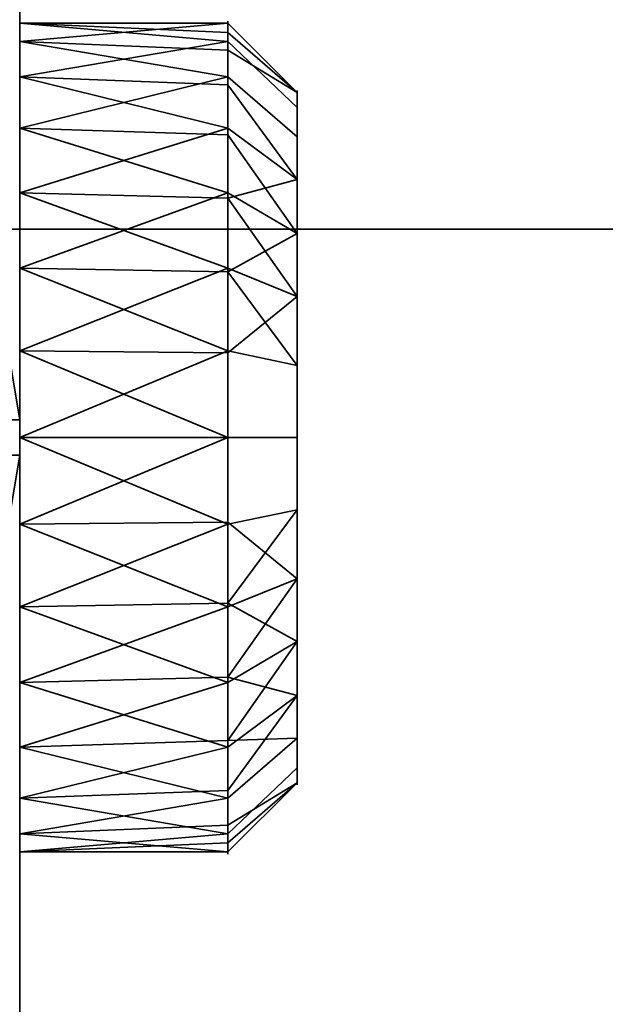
# Model space of a CAD drawing. Header units: millimetres. Extents: x -503 to 6703, y -110 to 193.
# Tile 582 of 656: x 1887.5 to 1891.72, y -19.58 to -12.49. Entities that reach past the tile are written whole.
import ezdxf

# ---------------------------------------------------------------- set-up
doc = ezdxf.new("R2010")
doc.units = ezdxf.units.MM
doc.layers.add('151', color=7, linetype='Continuous', true_color=0xffffff)

# ---------------------------------------------------------------- blocks, each defined once
blk = doc.blocks.new('UG_SURFACE_002')
at = {"layer": '151', "color": 252, "linetype": 'Continuous', "lineweight": 35}
for points in [[(2052.5, -14, 2212.25), (2052.5, 174.4, 2212.25), (947.5, 174.4, 2212.25), (947.5, -14, 2212.25)], [(1097.5, -14, 2062.2499), (1097.5, 174.4, 2062.2499), (1902.5, 174.4, 2062.2499), (1902.5, -14, 2062.2499)], [(2052.5, -14, 2212.25), (947.5, -14, 2212.25), (1097.5, -14, 2062.2499), (1902.5, -14, 2062.2499)]]:
    blk.add_3dface(points, dxfattribs=at)
blk = doc.blocks.new('UG_SURFACE_168')
at = {"layer": '151', "color": 252, "linetype": 'Continuous', "lineweight": 35}
for points in [[(1082, -14, 2075.2499), (1918, -14, 2075.2499), (1916.5, -14, 2073.75), (1083.5, -14, 2073.75)], [(1082, -14, 2075.2499), (1082, -25.92, 2075.2499), (1918, -25.92, 2075.2499), (1918, -14, 2075.2499)], [(1083.5, -14, 2073.75), (1916.5, -14, 2073.75), (1916.5, -25.92, 2073.75), (1083.5, -25.92, 2073.75)]]:
    blk.add_3dface(points, dxfattribs=at)
blk = doc.blocks.new('UG_SURFACE_192')
at = {"layer": '151', "color": 252, "linetype": 'Continuous', "lineweight": 35}
for points in [[(1885.5, -22, 331.25), (1887.5, -22, 331.25), (1887.5, -9, 331.25), (1885.5, -9, 331.25)], [(1885.5, -9, 322.25), (1887.5, -9, 322.25), (1887.5, -22, 322.25), (1885.5, -22, 322.25)], [(1887.5, -9, 331.25), (1887.5, -13.7366, 329.1771), (1887.5, -12.9019, 328.25)], [(1887.5, -9, 331.25), (1887.5, -22, 331.25), (1887.5, -16.1237, 329.6844), (1887.5, -14.8763, 329.6844)], [(1887.5, -9, 322.25), (1887.5, -12.6468, 325.8229), (1887.5, -13.2706, 324.7426)], [(1887.5, -12.9019, 328.25), (1887.5, -12.5164, 327.0636), (1887.5, -9, 331.25)], [(1887.5, -12.5164, 327.0636), (1887.5, -12.6468, 325.8229), (1887.5, -9, 322.25), (1887.5, -9, 331.25)], [(1887.5, -14.8763, 329.6844), (1887.5, -13.7366, 329.1771), (1887.5, -9, 331.25)], [(1887.5, -13.2706, 324.7426), (1887.5, -14.2798, 324.0094), (1887.5, -9, 322.25)], [(1887.5, -22, 322.25), (1887.5, -9, 322.25), (1887.5, -15.5, 323.75), (1887.5, -16.7202, 324.0094)], [(1887.5, -14.2798, 324.0094), (1887.5, -15.5, 323.75), (1887.5, -9, 322.25)], [(1887.5, -12.6468, 325.8229), (1887.5, -12.5164, 327.0636), (1889.0001, -12.5164, 326.4364)], [(1887.5, -12.5164, 327.0636), (1889.0001, -12.5816, 327.0567), (1889.0001, -12.5164, 326.4364)], [(1887.5, -12.5164, 327.0636), (1887.5, -12.9019, 328.25), (1889.0001, -12.6468, 327.677)], [(1889.0001, -12.6468, 327.677), (1889.0001, -12.5816, 327.0567), (1887.5, -12.5164, 327.0636)], [(1889.0001, -12.5164, 326.4364), (1889.0001, -12.7092, 325.8432), (1887.5, -12.6468, 325.8229)], [(1889.5, -13.0137, 326.4887), (1889.0001, -12.5164, 326.4364), (1889.0001, -12.5816, 327.0567)], [(1889.0001, -12.7092, 325.8432), (1889.0001, -12.5164, 326.4364), (1889.5, -13.0137, 326.4887)], [(1889.0001, -12.5816, 327.0567), (1889.0001, -12.6468, 327.677), (1889.5, -13.1224, 327.5225), (1889.5, -13.0137, 326.4887)], [(1887.5, -13.2706, 324.7426), (1887.5, -12.6468, 325.8229), (1889.0001, -12.9019, 325.25)], [(1887.5, -12.6468, 325.8229), (1889.0001, -12.7092, 325.8432), (1889.0001, -12.9019, 325.25)], [(1887.5, -12.9019, 328.25), (1889.0001, -12.9587, 328.2172), (1889.0001, -12.6468, 327.677)], [(1889.5, -13.6421, 328.4228), (1889.5, -13.1224, 327.5225), (1889.0001, -12.6468, 327.677), (1889.0001, -12.9587, 328.2172)], [(1889.5, -13.0137, 326.4887), (1889.5, -13.3349, 325.5), (1889.0001, -12.9019, 325.25), (1889.0001, -12.7092, 325.8432)], [(1889.0001, -13.2706, 328.7574), (1887.5, -12.9019, 328.25), (1887.5, -13.7366, 329.1771)], [(1889.0001, -13.2706, 328.7574), (1889.0001, -12.9587, 328.2172), (1887.5, -12.9019, 328.25)], [(1889.0001, -12.9019, 325.25), (1889.0001, -13.3193, 324.7865), (1887.5, -13.2706, 324.7426)], [(1889.0001, -13.3193, 324.7865), (1889.0001, -12.9019, 325.25), (1889.5, -13.3349, 325.5), (1889.5, -14.0305, 324.7274)], [(1889.0001, -12.9587, 328.2172), (1889.0001, -13.2706, 328.7574), (1889.5, -13.6421, 328.4228)], [(1889.5, -13.3349, 325.5), (1889.5, -13.0137, 326.4887), (1889.5, -13.1224, 327.5225), (1889.5, -15.5, 326.75)], [(1889.5, -13.1224, 327.5225), (1889.5, -13.6421, 328.4228), (1889.5, -14.4832, 329.0339), (1889.5, -15.5, 326.75)], [(1887.5, -13.2706, 324.7426), (1889.0001, -13.3193, 324.7865), (1889.0001, -13.7366, 324.3229)], [(1889.0001, -13.7366, 324.3229), (1887.5, -14.2798, 324.0094), (1887.5, -13.2706, 324.7426)], [(1887.5, -13.7366, 329.1771), (1889.0001, -13.7752, 329.124), (1889.0001, -13.2706, 328.7574)], [(1889.5, -14.4832, 329.0339), (1889.5, -13.6421, 328.4228), (1889.0001, -13.2706, 328.7574), (1889.0001, -13.7752, 329.124)], [(1889.5, -14.0305, 324.7274), (1889.0001, -13.7366, 324.3229), (1889.0001, -13.3193, 324.7865)], [(1889.5, -15.5, 326.75), (1889.5, -14.9802, 324.3046), (1889.5, -14.0305, 324.7274), (1889.5, -13.3349, 325.5)], [(1889.0001, -14.2798, 329.4906), (1887.5, -13.7366, 329.1771), (1887.5, -14.8763, 329.6844)], [(1889.0001, -14.2798, 329.4906), (1889.0001, -13.7752, 329.124), (1887.5, -13.7366, 329.1771)], [(1889.0001, -13.7366, 324.3229), (1889.0001, -14.3065, 324.0693), (1887.5, -14.2798, 324.0094)], [(1889.0001, -14.3065, 324.0693), (1889.0001, -13.7366, 324.3229), (1889.5, -14.0305, 324.7274)], [(1889.0001, -13.7752, 329.124), (1889.0001, -14.2798, 329.4906), (1889.5, -14.4832, 329.0339)], [(1889.5, -14.0305, 324.7274), (1889.5, -14.9802, 324.3046), (1889.0001, -14.8763, 323.8156), (1889.0001, -14.3065, 324.0693)], [(1887.2102, -14.0959, 317.1327), (1887.4239, -15.373, 317.1327), (1887.5, -15.373, 316.75), (1887.2834, -14.0788, 316.75)], [(1887.2834, -14.0788, 314.75), (1887.5, -15.373, 314.75), (1887.4239, -15.373, 314.3673), (1887.2102, -14.0959, 314.3673)], [(1887.2834, -14.0788, 336.75), (1887.5, -15.373, 336.75), (1887.4239, -15.373, 336.3673), (1887.2102, -14.0959, 336.3673)], [(1887.2102, -14.0959, 339.1327), (1887.4239, -15.373, 339.1327), (1887.5, -15.373, 338.75), (1887.2834, -14.0788, 338.75)], [(1887.5, -15.373, 338.75), (1887.5, -15.373, 336.75), (1887.2834, -14.0788, 336.75), (1887.2834, -14.0788, 338.75)], [(1887.5, -15.373, 316.75), (1887.5, -15.373, 314.75), (1887.2834, -14.0788, 314.75), (1887.2834, -14.0788, 316.75)], [(1887.5, -15.5, 323.75), (1887.5, -14.2798, 324.0094), (1889.0001, -14.8763, 323.8156)], [(1887.5, -14.2798, 324.0094), (1889.0001, -14.3065, 324.0693), (1889.0001, -14.8763, 323.8156)], [(1887.5, -14.8763, 329.6844), (1889.0001, -14.8899, 329.6203), (1889.0001, -14.2798, 329.4906)], [(1889.5, -14.4832, 329.0339), (1889.0001, -14.2798, 329.4906), (1889.0001, -14.8899, 329.6203)], [(1889.0001, -14.8899, 329.6203), (1889.0001, -15.5, 329.75), (1889.5, -15.5, 329.25), (1889.5, -14.4832, 329.0339)], [(1889.5, -14.4832, 329.0339), (1889.5, -15.5, 329.25), (1889.5, -16.5168, 329.0339), (1889.5, -15.5, 326.75)], [(1887.5, -14.8763, 329.6844), (1887.5, -16.1237, 329.6844), (1889.0001, -15.5, 329.75)], [(1889.0001, -15.5, 329.75), (1889.0001, -14.8899, 329.6203), (1887.5, -14.8763, 329.6844)], [(1889.0001, -14.8763, 323.8156), (1889.0001, -15.5, 323.75), (1887.5, -15.5, 323.75)], [(1889.0001, -15.5, 323.75), (1889.0001, -14.8763, 323.8156), (1889.5, -14.9802, 324.3046), (1889.5, -15.5, 324.25)], [(1889.5, -16.0198, 324.3046), (1889.5, -15.5, 324.25), (1889.5, -14.9802, 324.3046), (1889.5, -15.5, 326.75)], [(1887.4239, -15.373, 339.1327), (1887.4239, -15.627, 339.1327), (1887.5, -15.627, 338.75), (1887.5, -15.373, 338.75)], [(1887.4239, -15.627, 336.3673), (1887.4239, -15.373, 336.3673), (1887.5, -15.373, 336.75), (1887.5, -15.627, 336.75)], [(1887.4239, -15.373, 317.1327), (1887.4239, -15.627, 317.1327), (1887.5, -15.627, 316.75), (1887.5, -15.373, 316.75)], [(1887.4239, -15.627, 314.3673), (1887.4239, -15.373, 314.3673), (1887.5, -15.373, 314.75), (1887.5, -15.627, 314.75)], [(1887.5, -15.373, 338.75), (1887.5, -15.627, 338.75), (1887.5, -15.627, 336.75), (1887.5, -15.373, 336.75)], [(1887.5, -15.373, 316.75), (1887.5, -15.627, 316.75), (1887.5, -15.627, 314.75), (1887.5, -15.373, 314.75)], [(1887.5, -16.1237, 329.6844), (1889.0001, -16.1101, 329.6203), (1889.0001, -15.5, 329.75)], [(1887.5, -15.5, 323.75), (1889.0001, -15.5, 323.75), (1889.0001, -16.1237, 323.8156)], [(1889.0001, -16.1237, 323.8156), (1887.5, -16.7202, 324.0094), (1887.5, -15.5, 323.75)], [(1889.5, -16.5168, 329.0339), (1889.5, -15.5, 329.25), (1889.0001, -15.5, 329.75), (1889.0001, -16.1101, 329.6203)], [(1889.5, -15.5, 324.25), (1889.5, -16.0198, 324.3046), (1889.0001, -16.1237, 323.8156), (1889.0001, -15.5, 323.75)], [(1889.5, -16.5168, 329.0339), (1889.5, -17.3579, 328.4228), (1889.5, -17.8776, 327.5225), (1889.5, -15.5, 326.75)], [(1889.5, -17.8776, 327.5225), (1889.5, -17.9863, 326.4887), (1889.5, -17.6651, 325.5), (1889.5, -15.5, 326.75)], [(1889.5, -17.6651, 325.5), (1889.5, -16.9695, 324.7274), (1889.5, -16.0198, 324.3046), (1889.5, -15.5, 326.75)], [(1887.2834, -16.9212, 316.75), (1887.5, -15.627, 316.75), (1887.4239, -15.627, 317.1327), (1887.2102, -16.9041, 317.1327)], [(1887.2102, -16.9041, 314.3673), (1887.4239, -15.627, 314.3673), (1887.5, -15.627, 314.75), (1887.2834, -16.9212, 314.75)], [(1887.2102, -16.9041, 336.3673), (1887.4239, -15.627, 336.3673), (1887.5, -15.627, 336.75), (1887.2834, -16.9212, 336.75)], [(1887.2834, -16.9212, 338.75), (1887.5, -15.627, 338.75), (1887.4239, -15.627, 339.1327), (1887.2102, -16.9041, 339.1327)], [(1887.5, -15.627, 336.75), (1887.5, -15.627, 338.75), (1887.2834, -16.9212, 338.75), (1887.2834, -16.9212, 336.75)], [(1887.5, -15.627, 314.75), (1887.5, -15.627, 316.75), (1887.2834, -16.9212, 316.75), (1887.2834, -16.9212, 314.75)], [(1889.0001, -16.6935, 324.0693), (1889.0001, -16.1237, 323.8156), (1889.5, -16.0198, 324.3046), (1889.5, -16.9695, 324.7274)], [(1889.0001, -16.7202, 329.4906), (1889.0001, -16.1101, 329.6203), (1887.5, -16.1237, 329.6844)], [(1887.5, -22, 331.25), (1887.5, -17.2634, 329.1771), (1887.5, -16.1237, 329.6844)], [(1887.5, -16.1237, 329.6844), (1887.5, -17.2634, 329.1771), (1889.0001, -16.7202, 329.4906)], [(1889.0001, -16.1237, 323.8156), (1889.0001, -16.6935, 324.0693), (1887.5, -16.7202, 324.0094)], [(1889.0001, -16.1101, 329.6203), (1889.0001, -16.7202, 329.4906), (1889.5, -16.5168, 329.0339)], [(1889.5, -16.5168, 329.0339), (1889.0001, -16.7202, 329.4906), (1889.0001, -17.2248, 329.124)], [(1889.0001, -17.2248, 329.124), (1889.0001, -17.7294, 328.7574), (1889.5, -17.3579, 328.4228), (1889.5, -16.5168, 329.0339)], [(1887.5, -16.7202, 324.0094), (1889.0001, -16.6935, 324.0693), (1889.0001, -17.2634, 324.3229)], [(1887.5, -22, 322.25), (1887.5, -16.7202, 324.0094), (1887.5, -17.7294, 324.7426)], [(1887.5, -17.2634, 329.1771), (1889.0001, -17.2248, 329.124), (1889.0001, -16.7202, 329.4906)], [(1887.5, -17.7294, 324.7426), (1887.5, -16.7202, 324.0094), (1889.0001, -17.2634, 324.3229)], [(1889.5, -16.9695, 324.7274), (1889.0001, -17.2634, 324.3229), (1889.0001, -16.6935, 324.0693)], [(1889.0001, -17.6807, 324.7865), (1889.0001, -17.2634, 324.3229), (1889.5, -16.9695, 324.7274), (1889.5, -17.6651, 325.5)], [(1889.0001, -17.7294, 328.7574), (1889.0001, -17.2248, 329.124), (1887.5, -17.2634, 329.1771)], [(1887.5, -18.0981, 328.25), (1887.5, -17.2634, 329.1771), (1887.5, -22, 331.25)], [(1887.5, -17.2634, 329.1771), (1887.5, -18.0981, 328.25), (1889.0001, -17.7294, 328.7574)], [(1889.0001, -17.2634, 324.3229), (1889.0001, -17.6807, 324.7865), (1887.5, -17.7294, 324.7426)], [(1889.5, -17.3579, 328.4228), (1889.0001, -17.7294, 328.7574), (1889.0001, -18.0413, 328.2172)], [(1889.0001, -18.0413, 328.2172), (1889.0001, -18.3532, 327.677), (1889.5, -17.8776, 327.5225), (1889.5, -17.3579, 328.4228)], [(1887.5, -17.7294, 324.7426), (1889.0001, -17.6807, 324.7865), (1889.0001, -18.0981, 325.25)], [(1889.5, -17.6651, 325.5), (1889.0001, -18.0981, 325.25), (1889.0001, -17.6807, 324.7865)], [(1889.0001, -18.2908, 325.8432), (1889.0001, -18.0981, 325.25), (1889.5, -17.6651, 325.5), (1889.5, -17.9863, 326.4887)], [(1887.5, -17.7294, 324.7426), (1887.5, -18.3532, 325.8229), (1887.5, -22, 322.25)], [(1887.5, -18.0981, 328.25), (1889.0001, -18.0413, 328.2172), (1889.0001, -17.7294, 328.7574)], [(1889.0001, -18.0981, 325.25), (1887.5, -18.3532, 325.8229), (1887.5, -17.7294, 324.7426)], [(1889.5, -17.9863, 326.4887), (1889.5, -17.8776, 327.5225), (1889.0001, -18.3532, 327.677), (1889.0001, -18.4184, 327.0567)], [(1889.5, -17.9863, 326.4887), (1889.0001, -18.4836, 326.4364), (1889.0001, -18.2908, 325.8432)], [(1889.0001, -18.4184, 327.0567), (1889.0001, -18.4836, 326.4364), (1889.5, -17.9863, 326.4887)], [(1889.0001, -18.3532, 327.677), (1889.0001, -18.0413, 328.2172), (1887.5, -18.0981, 328.25)], [(1887.5, -22, 331.25), (1887.5, -18.4836, 327.0636), (1887.5, -18.0981, 328.25)], [(1889.0001, -18.3532, 327.677), (1887.5, -18.0981, 328.25), (1887.5, -18.4836, 327.0636)], [(1889.0001, -18.0981, 325.25), (1889.0001, -18.2908, 325.8432), (1887.5, -18.3532, 325.8229)], [(1887.5, -18.3532, 325.8229), (1889.0001, -18.2908, 325.8432), (1889.0001, -18.4836, 326.4364)], [(1887.5, -22, 331.25), (1887.5, -22, 322.25), (1887.5, -18.3532, 325.8229), (1887.5, -18.4836, 327.0636)], [(1887.5, -18.4836, 327.0636), (1889.0001, -18.4184, 327.0567), (1889.0001, -18.3532, 327.677)], [(1889.0001, -18.4836, 326.4364), (1887.5, -18.4836, 327.0636), (1887.5, -18.3532, 325.8229)], [(1889.0001, -18.4836, 326.4364), (1889.0001, -18.4184, 327.0567), (1887.5, -18.4836, 327.0636)]]:
    blk.add_3dface(points, dxfattribs=at)
blk = doc.blocks.new('UG_SURFACE_200')
at = {"layer": '151', "color": 252, "linetype": 'Continuous', "lineweight": 35}
for points in [[(1885.5, -22, 1766.25), (1887.5, -22, 1766.25), (1887.5, -9, 1766.25), (1885.5, -9, 1766.25)], [(1885.5, -9, 1757.25), (1887.5, -9, 1757.25), (1887.5, -22, 1757.25), (1885.5, -22, 1757.25)], [(1887.5, -9, 1766.25), (1887.5, -22, 1766.25), (1887.5, -16.1237, 1764.6844), (1887.5, -14.8763, 1764.6844)], [(1887.5, -9, 1757.25), (1887.5, -9, 1766.25), (1887.5, -12.5164, 1762.0636), (1887.5, -12.6468, 1760.8229)], [(1887.5, -14.8763, 1764.6844), (1887.5, -13.7366, 1764.1771), (1887.5, -9, 1766.25)], [(1887.5, -9, 1766.25), (1887.5, -12.9019, 1763.25), (1887.5, -12.5164, 1762.0636)], [(1887.5, -12.6468, 1760.8229), (1887.5, -13.2706, 1759.7426), (1887.5, -9, 1757.25)], [(1887.5, -13.7366, 1764.1771), (1887.5, -12.9019, 1763.25), (1887.5, -9, 1766.25)], [(1887.5, -13.2706, 1759.7426), (1887.5, -14.2798, 1759.0094), (1887.5, -9, 1757.25)], [(1887.5, -22, 1757.25), (1887.5, -9, 1757.25), (1887.5, -15.5, 1758.75), (1887.5, -16.7202, 1759.0094)], [(1887.5, -14.2798, 1759.0094), (1887.5, -15.5, 1758.75), (1887.5, -9, 1757.25)], [(1887.5, -12.5164, 1762.0636), (1889.0001, -12.5816, 1762.0567), (1889.0001, -12.5164, 1761.4365)], [(1889.0001, -12.5164, 1761.4365), (1887.5, -12.6468, 1760.8229), (1887.5, -12.5164, 1762.0636)], [(1889.0001, -12.6468, 1762.6771), (1887.5, -12.5164, 1762.0636), (1887.5, -12.9019, 1763.25)], [(1889.0001, -12.6468, 1762.6771), (1889.0001, -12.5816, 1762.0567), (1887.5, -12.5164, 1762.0636)], [(1889.0001, -12.5164, 1761.4365), (1889.0001, -12.7092, 1760.8432), (1887.5, -12.6468, 1760.8229)], [(1889.5, -13.0137, 1761.4887), (1889.0001, -12.5164, 1761.4365), (1889.0001, -12.5816, 1762.0567)], [(1889.0001, -12.7092, 1760.8432), (1889.0001, -12.5164, 1761.4365), (1889.5, -13.0137, 1761.4887)], [(1889.0001, -12.5816, 1762.0567), (1889.0001, -12.6468, 1762.6771), (1889.5, -13.1224, 1762.5226), (1889.5, -13.0137, 1761.4887)], [(1887.5, -13.2706, 1759.7426), (1887.5, -12.6468, 1760.8229), (1889.0001, -12.9019, 1760.25)], [(1887.5, -12.6468, 1760.8229), (1889.0001, -12.7092, 1760.8432), (1889.0001, -12.9019, 1760.25)], [(1887.5, -12.9019, 1763.25), (1889.0001, -12.9587, 1763.2172), (1889.0001, -12.6468, 1762.6771)], [(1889.5, -13.6421, 1763.4228), (1889.5, -13.1224, 1762.5226), (1889.0001, -12.6468, 1762.6771), (1889.0001, -12.9587, 1763.2172)], [(1889.5, -13.0137, 1761.4887), (1889.5, -13.3349, 1760.5), (1889.0001, -12.9019, 1760.25), (1889.0001, -12.7092, 1760.8432)], [(1889.0001, -13.2706, 1763.7573), (1887.5, -12.9019, 1763.25), (1887.5, -13.7366, 1764.1771)], [(1889.0001, -13.2706, 1763.7573), (1889.0001, -12.9587, 1763.2172), (1887.5, -12.9019, 1763.25)], [(1889.0001, -12.9019, 1760.25), (1889.0001, -13.3193, 1759.7865), (1887.5, -13.2706, 1759.7426)], [(1889.0001, -13.3193, 1759.7865), (1889.0001, -12.9019, 1760.25), (1889.5, -13.3349, 1760.5), (1889.5, -14.0305, 1759.7275)], [(1889.0001, -12.9587, 1763.2172), (1889.0001, -13.2706, 1763.7573), (1889.5, -13.6421, 1763.4228)], [(1889.5, -13.3349, 1760.5), (1889.5, -13.0137, 1761.4887), (1889.5, -13.1224, 1762.5226), (1889.5, -15.5, 1761.75)], [(1889.5, -13.1224, 1762.5226), (1889.5, -13.6421, 1763.4228), (1889.5, -14.4832, 1764.0339), (1889.5, -15.5, 1761.75)], [(1887.5, -13.2706, 1759.7426), (1889.0001, -13.3193, 1759.7865), (1889.0001, -13.7366, 1759.323)], [(1889.0001, -13.7366, 1759.323), (1887.5, -14.2798, 1759.0094), (1887.5, -13.2706, 1759.7426)], [(1887.5, -13.7366, 1764.1771), (1889.0001, -13.7752, 1764.124), (1889.0001, -13.2706, 1763.7573)], [(1889.5, -13.6421, 1763.4228), (1889.0001, -13.2706, 1763.7573), (1889.0001, -13.7752, 1764.124)], [(1889.5, -14.0305, 1759.7275), (1889.0001, -13.7366, 1759.323), (1889.0001, -13.3193, 1759.7865)], [(1889.5, -15.5, 1761.75), (1889.5, -14.9802, 1759.3046), (1889.5, -14.0305, 1759.7275), (1889.5, -13.3349, 1760.5)], [(1889.0001, -13.7752, 1764.124), (1889.0001, -14.2798, 1764.4906), (1889.5, -14.4832, 1764.0339), (1889.5, -13.6421, 1763.4228)], [(1887.5, -13.7366, 1764.1771), (1887.5, -14.8763, 1764.6844), (1889.0001, -14.2798, 1764.4906)], [(1889.0001, -14.2798, 1764.4906), (1889.0001, -13.7752, 1764.124), (1887.5, -13.7366, 1764.1771)], [(1889.0001, -13.7366, 1759.323), (1889.0001, -14.3065, 1759.0692), (1887.5, -14.2798, 1759.0094)], [(1889.0001, -14.3065, 1759.0692), (1889.0001, -13.7366, 1759.323), (1889.5, -14.0305, 1759.7275), (1889.5, -14.9802, 1759.3046)], [(1887.2102, -14.0959, 1752.1327), (1887.4239, -15.373, 1752.1327), (1887.5, -15.373, 1751.75), (1887.2834, -14.0788, 1751.75)], [(1887.2834, -14.0788, 1749.75), (1887.5, -15.373, 1749.75), (1887.4239, -15.373, 1749.3674), (1887.2102, -14.0959, 1749.3674)], [(1887.2834, -14.0788, 1771.75), (1887.5, -15.373, 1771.75), (1887.4239, -15.373, 1771.3673), (1887.2102, -14.0959, 1771.3673)], [(1887.2102, -14.0959, 1774.1327), (1887.4239, -15.373, 1774.1327), (1887.5, -15.373, 1773.7499), (1887.2834, -14.0788, 1773.7499)], [(1887.5, -15.373, 1773.7499), (1887.5, -15.373, 1771.75), (1887.2834, -14.0788, 1771.75), (1887.2834, -14.0788, 1773.7499)], [(1887.5, -15.373, 1751.75), (1887.5, -15.373, 1749.75), (1887.2834, -14.0788, 1749.75), (1887.2834, -14.0788, 1751.75)], [(1887.5, -15.5, 1758.75), (1887.5, -14.2798, 1759.0094), (1889.0001, -14.8763, 1758.8155)], [(1887.5, -14.2798, 1759.0094), (1889.0001, -14.3065, 1759.0692), (1889.0001, -14.8763, 1758.8155)], [(1887.5, -14.8763, 1764.6844), (1889.0001, -14.8899, 1764.6203), (1889.0001, -14.2798, 1764.4906)], [(1889.5, -14.4832, 1764.0339), (1889.0001, -14.2798, 1764.4906), (1889.0001, -14.8899, 1764.6203)], [(1889.5, -14.9802, 1759.3046), (1889.0001, -14.8763, 1758.8155), (1889.0001, -14.3065, 1759.0692)], [(1889.0001, -14.8899, 1764.6203), (1889.0001, -15.5, 1764.75), (1889.5, -15.5, 1764.25), (1889.5, -14.4832, 1764.0339)], [(1889.5, -14.4832, 1764.0339), (1889.5, -15.5, 1764.25), (1889.5, -16.5168, 1764.0339), (1889.5, -15.5, 1761.75)], [(1887.5, -14.8763, 1764.6844), (1887.5, -16.1237, 1764.6844), (1889.0001, -15.5, 1764.75)], [(1889.0001, -15.5, 1764.75), (1889.0001, -14.8899, 1764.6203), (1887.5, -14.8763, 1764.6844)], [(1889.0001, -14.8763, 1758.8155), (1889.0001, -15.5, 1758.75), (1887.5, -15.5, 1758.75)], [(1889.0001, -15.5, 1758.75), (1889.0001, -14.8763, 1758.8155), (1889.5, -14.9802, 1759.3046), (1889.5, -15.5, 1759.25)], [(1889.5, -16.0198, 1759.3046), (1889.5, -15.5, 1759.25), (1889.5, -14.9802, 1759.3046), (1889.5, -15.5, 1761.75)], [(1887.4239, -15.373, 1774.1327), (1887.4239, -15.627, 1774.1327), (1887.5, -15.627, 1773.7499), (1887.5, -15.373, 1773.7499)], [(1887.4239, -15.627, 1771.3673), (1887.4239, -15.373, 1771.3673), (1887.5, -15.373, 1771.75), (1887.5, -15.627, 1771.75)], [(1887.4239, -15.373, 1752.1327), (1887.4239, -15.627, 1752.1327), (1887.5, -15.627, 1751.75), (1887.5, -15.373, 1751.75)], [(1887.4239, -15.627, 1749.3674), (1887.4239, -15.373, 1749.3674), (1887.5, -15.373, 1749.75), (1887.5, -15.627, 1749.75)], [(1887.5, -15.373, 1773.7499), (1887.5, -15.627, 1773.7499), (1887.5, -15.627, 1771.75), (1887.5, -15.373, 1771.75)], [(1887.5, -15.373, 1751.75), (1887.5, -15.627, 1751.75), (1887.5, -15.627, 1749.75), (1887.5, -15.373, 1749.75)], [(1887.5, -16.1237, 1764.6844), (1889.0001, -16.1101, 1764.6203), (1889.0001, -15.5, 1764.75)], [(1887.5, -15.5, 1758.75), (1889.0001, -15.5, 1758.75), (1889.0001, -16.1237, 1758.8155)], [(1889.0001, -16.1237, 1758.8155), (1887.5, -16.7202, 1759.0094), (1887.5, -15.5, 1758.75)], [(1889.5, -16.5168, 1764.0339), (1889.5, -15.5, 1764.25), (1889.0001, -15.5, 1764.75), (1889.0001, -16.1101, 1764.6203)], [(1889.5, -15.5, 1759.25), (1889.5, -16.0198, 1759.3046), (1889.0001, -16.1237, 1758.8155), (1889.0001, -15.5, 1758.75)], [(1889.5, -16.5168, 1764.0339), (1889.5, -17.3579, 1763.4228), (1889.5, -17.8776, 1762.5226), (1889.5, -15.5, 1761.75)], [(1889.5, -17.8776, 1762.5226), (1889.5, -17.9863, 1761.4887), (1889.5, -17.6651, 1760.5), (1889.5, -15.5, 1761.75)], [(1889.5, -17.6651, 1760.5), (1889.5, -16.9695, 1759.7275), (1889.5, -16.0198, 1759.3046), (1889.5, -15.5, 1761.75)], [(1887.2834, -16.9212, 1751.75), (1887.5, -15.627, 1751.75), (1887.4239, -15.627, 1752.1327), (1887.2102, -16.9041, 1752.1327)], [(1887.2102, -16.9041, 1749.3674), (1887.4239, -15.627, 1749.3674), (1887.5, -15.627, 1749.75), (1887.2834, -16.9212, 1749.75)], [(1887.2102, -16.9041, 1771.3673), (1887.4239, -15.627, 1771.3673), (1887.5, -15.627, 1771.75), (1887.2834, -16.9212, 1771.75)], [(1887.2834, -16.9212, 1773.7499), (1887.5, -15.627, 1773.7499), (1887.4239, -15.627, 1774.1327), (1887.2102, -16.9041, 1774.1327)], [(1887.5, -15.627, 1771.75), (1887.5, -15.627, 1773.7499), (1887.2834, -16.9212, 1773.7499), (1887.2834, -16.9212, 1771.75)], [(1887.5, -15.627, 1749.75), (1887.5, -15.627, 1751.75), (1887.2834, -16.9212, 1751.75), (1887.2834, -16.9212, 1749.75)], [(1889.5, -16.0198, 1759.3046), (1889.5, -16.9695, 1759.7275), (1889.0001, -17.2634, 1759.323), (1889.0001, -16.6935, 1759.0692)], [(1889.0001, -16.6935, 1759.0692), (1889.0001, -16.1237, 1758.8155), (1889.5, -16.0198, 1759.3046)], [(1889.0001, -16.7202, 1764.4906), (1889.0001, -16.1101, 1764.6203), (1887.5, -16.1237, 1764.6844)], [(1887.5, -22, 1766.25), (1887.5, -17.2634, 1764.1771), (1887.5, -16.1237, 1764.6844)], [(1889.0001, -16.7202, 1764.4906), (1887.5, -16.1237, 1764.6844), (1887.5, -17.2634, 1764.1771)], [(1889.0001, -16.1237, 1758.8155), (1889.0001, -16.6935, 1759.0692), (1887.5, -16.7202, 1759.0094)], [(1889.0001, -16.1101, 1764.6203), (1889.0001, -16.7202, 1764.4906), (1889.5, -16.5168, 1764.0339)], [(1889.5, -17.3579, 1763.4228), (1889.5, -16.5168, 1764.0339), (1889.0001, -16.7202, 1764.4906), (1889.0001, -17.2248, 1764.124)], [(1887.5, -16.7202, 1759.0094), (1889.0001, -16.6935, 1759.0692), (1889.0001, -17.2634, 1759.323)], [(1887.5, -22, 1757.25), (1887.5, -16.7202, 1759.0094), (1887.5, -17.7294, 1759.7426)], [(1887.5, -17.2634, 1764.1771), (1889.0001, -17.2248, 1764.124), (1889.0001, -16.7202, 1764.4906)], [(1887.5, -17.7294, 1759.7426), (1887.5, -16.7202, 1759.0094), (1889.0001, -17.2634, 1759.323)], [(1889.5, -16.9695, 1759.7275), (1889.5, -17.6651, 1760.5), (1889.0001, -18.0981, 1760.25), (1889.0001, -17.6807, 1759.7865)], [(1889.0001, -17.6807, 1759.7865), (1889.0001, -17.2634, 1759.323), (1889.5, -16.9695, 1759.7275)], [(1889.0001, -17.7294, 1763.7573), (1889.0001, -17.2248, 1764.124), (1887.5, -17.2634, 1764.1771)], [(1889.0001, -17.2248, 1764.124), (1889.0001, -17.7294, 1763.7573), (1889.5, -17.3579, 1763.4228)], [(1887.5, -22, 1766.25), (1887.5, -18.0981, 1763.25), (1887.5, -17.2634, 1764.1771)], [(1887.5, -17.2634, 1764.1771), (1887.5, -18.0981, 1763.25), (1889.0001, -17.7294, 1763.7573)], [(1889.0001, -17.2634, 1759.323), (1889.0001, -17.6807, 1759.7865), (1887.5, -17.7294, 1759.7426)], [(1889.5, -17.3579, 1763.4228), (1889.0001, -17.7294, 1763.7573), (1889.0001, -18.0413, 1763.2172)], [(1889.0001, -18.0413, 1763.2172), (1889.0001, -18.3532, 1762.6771), (1889.5, -17.8776, 1762.5226), (1889.5, -17.3579, 1763.4228)], [(1887.5, -17.7294, 1759.7426), (1889.0001, -17.6807, 1759.7865), (1889.0001, -18.0981, 1760.25)], [(1889.0001, -18.2908, 1760.8432), (1889.0001, -18.0981, 1760.25), (1889.5, -17.6651, 1760.5), (1889.5, -17.9863, 1761.4887)], [(1887.5, -22, 1757.25), (1887.5, -17.7294, 1759.7426), (1887.5, -18.3532, 1760.8229)], [(1887.5, -18.0981, 1763.25), (1889.0001, -18.0413, 1763.2172), (1889.0001, -17.7294, 1763.7573)], [(1889.0001, -18.0981, 1760.25), (1887.5, -18.3532, 1760.8229), (1887.5, -17.7294, 1759.7426)], [(1889.5, -17.9863, 1761.4887), (1889.5, -17.8776, 1762.5226), (1889.0001, -18.3532, 1762.6771), (1889.0001, -18.4184, 1762.0567)], [(1889.5, -17.9863, 1761.4887), (1889.0001, -18.4836, 1761.4365), (1889.0001, -18.2908, 1760.8432)], [(1889.0001, -18.4184, 1762.0567), (1889.0001, -18.4836, 1761.4365), (1889.5, -17.9863, 1761.4887)], [(1889.0001, -18.3532, 1762.6771), (1889.0001, -18.0413, 1763.2172), (1887.5, -18.0981, 1763.25)], [(1887.5, -18.4836, 1762.0636), (1887.5, -18.0981, 1763.25), (1887.5, -22, 1766.25)], [(1887.5, -18.0981, 1763.25), (1887.5, -18.4836, 1762.0636), (1889.0001, -18.3532, 1762.6771)], [(1889.0001, -18.0981, 1760.25), (1889.0001, -18.2908, 1760.8432), (1887.5, -18.3532, 1760.8229)], [(1887.5, -18.3532, 1760.8229), (1889.0001, -18.2908, 1760.8432), (1889.0001, -18.4836, 1761.4365)], [(1887.5, -18.3532, 1760.8229), (1887.5, -18.4836, 1762.0636), (1887.5, -22, 1766.25), (1887.5, -22, 1757.25)], [(1887.5, -18.4836, 1762.0636), (1889.0001, -18.4184, 1762.0567), (1889.0001, -18.3532, 1762.6771)], [(1887.5, -18.4836, 1762.0636), (1887.5, -18.3532, 1760.8229), (1889.0001, -18.4836, 1761.4365)], [(1889.0001, -18.4836, 1761.4365), (1889.0001, -18.4184, 1762.0567), (1887.5, -18.4836, 1762.0636)]]:
    blk.add_3dface(points, dxfattribs=at)
blk = doc.blocks.new('UG_SURFACE_204')
at = {"layer": '151', "color": 252, "linetype": 'Continuous', "lineweight": 35}
for points in [[(1885.5, -22, 1516.25), (1887.5, -22, 1516.25), (1887.5, -9, 1516.25), (1885.5, -9, 1516.25)], [(1885.5, -9, 1507.25), (1887.5, -9, 1507.25), (1887.5, -22, 1507.25), (1885.5, -22, 1507.25)], [(1887.5, -9, 1516.25), (1887.5, -22, 1516.25), (1887.5, -16.1237, 1514.6844), (1887.5, -14.8763, 1514.6844)], [(1887.5, -9, 1507.25), (1887.5, -9, 1516.25), (1887.5, -12.5164, 1512.0636), (1887.5, -12.6468, 1510.8229)], [(1887.5, -14.8763, 1514.6844), (1887.5, -13.7366, 1514.1771), (1887.5, -9, 1516.25)], [(1887.5, -9, 1516.25), (1887.5, -12.9019, 1513.25), (1887.5, -12.5164, 1512.0636)], [(1887.5, -12.6468, 1510.8229), (1887.5, -13.2706, 1509.7426), (1887.5, -9, 1507.25)], [(1887.5, -13.7366, 1514.1771), (1887.5, -12.9019, 1513.25), (1887.5, -9, 1516.25)], [(1887.5, -13.2706, 1509.7426), (1887.5, -14.2798, 1509.0094), (1887.5, -9, 1507.25)], [(1887.5, -22, 1507.25), (1887.5, -9, 1507.25), (1887.5, -15.5, 1508.75), (1887.5, -16.7202, 1509.0094)], [(1887.5, -14.2798, 1509.0094), (1887.5, -15.5, 1508.75), (1887.5, -9, 1507.25)], [(1887.5, -12.6468, 1510.8229), (1887.5, -12.5164, 1512.0636), (1889.0001, -12.5164, 1511.4365)], [(1887.5, -12.5164, 1512.0636), (1889.0001, -12.5816, 1512.0567), (1889.0001, -12.5164, 1511.4365)], [(1889.0001, -12.6468, 1512.6771), (1887.5, -12.5164, 1512.0636), (1887.5, -12.9019, 1513.25)], [(1889.0001, -12.6468, 1512.6771), (1889.0001, -12.5816, 1512.0567), (1887.5, -12.5164, 1512.0636)], [(1889.0001, -12.5164, 1511.4365), (1889.0001, -12.7092, 1510.8432), (1887.5, -12.6468, 1510.8229)], [(1889.5, -13.0137, 1511.4887), (1889.0001, -12.5164, 1511.4365), (1889.0001, -12.5816, 1512.0567)], [(1889.0001, -12.7092, 1510.8432), (1889.0001, -12.5164, 1511.4365), (1889.5, -13.0137, 1511.4887)], [(1889.0001, -12.5816, 1512.0567), (1889.0001, -12.6468, 1512.6771), (1889.5, -13.1224, 1512.5226), (1889.5, -13.0137, 1511.4887)], [(1887.5, -12.6468, 1510.8229), (1889.0001, -12.7092, 1510.8432), (1889.0001, -12.9019, 1510.25)], [(1889.0001, -12.9019, 1510.25), (1887.5, -13.2706, 1509.7426), (1887.5, -12.6468, 1510.8229)], [(1887.5, -12.9019, 1513.25), (1889.0001, -12.9587, 1513.2172), (1889.0001, -12.6468, 1512.6771)], [(1889.5, -13.6421, 1513.4228), (1889.5, -13.1224, 1512.5226), (1889.0001, -12.6468, 1512.6771), (1889.0001, -12.9587, 1513.2172)], [(1889.5, -13.0137, 1511.4887), (1889.5, -13.3349, 1510.5), (1889.0001, -12.9019, 1510.25), (1889.0001, -12.7092, 1510.8432)], [(1887.5, -12.9019, 1513.25), (1887.5, -13.7366, 1514.1771), (1889.0001, -13.2706, 1513.7573)], [(1889.0001, -13.2706, 1513.7573), (1889.0001, -12.9587, 1513.2172), (1887.5, -12.9019, 1513.25)], [(1889.0001, -12.9019, 1510.25), (1889.0001, -13.3193, 1509.7865), (1887.5, -13.2706, 1509.7426)], [(1889.0001, -13.3193, 1509.7865), (1889.0001, -12.9019, 1510.25), (1889.5, -13.3349, 1510.5), (1889.5, -14.0305, 1509.7275)], [(1889.0001, -12.9587, 1513.2172), (1889.0001, -13.2706, 1513.7573), (1889.5, -13.6421, 1513.4228)], [(1889.5, -13.3349, 1510.5), (1889.5, -13.0137, 1511.4887), (1889.5, -13.1224, 1512.5226), (1889.5, -15.5, 1511.75)], [(1889.5, -13.1224, 1512.5226), (1889.5, -13.6421, 1513.4228), (1889.5, -14.4832, 1514.0339), (1889.5, -15.5, 1511.75)], [(1887.5, -14.2798, 1509.0094), (1887.5, -13.2706, 1509.7426), (1889.0001, -13.7366, 1509.323)], [(1887.5, -13.2706, 1509.7426), (1889.0001, -13.3193, 1509.7865), (1889.0001, -13.7366, 1509.323)], [(1887.5, -13.7366, 1514.1771), (1889.0001, -13.7752, 1514.124), (1889.0001, -13.2706, 1513.7573)], [(1889.5, -13.6421, 1513.4228), (1889.0001, -13.2706, 1513.7573), (1889.0001, -13.7752, 1514.124)], [(1889.5, -14.0305, 1509.7275), (1889.0001, -13.7366, 1509.323), (1889.0001, -13.3193, 1509.7865)], [(1889.5, -15.5, 1511.75), (1889.5, -14.9802, 1509.3046), (1889.5, -14.0305, 1509.7275), (1889.5, -13.3349, 1510.5)], [(1889.0001, -13.7752, 1514.124), (1889.0001, -14.2798, 1514.4906), (1889.5, -14.4832, 1514.0339), (1889.5, -13.6421, 1513.4228)], [(1889.0001, -14.2798, 1514.4906), (1887.5, -13.7366, 1514.1771), (1887.5, -14.8763, 1514.6844)], [(1889.0001, -14.2798, 1514.4906), (1889.0001, -13.7752, 1514.124), (1887.5, -13.7366, 1514.1771)], [(1889.0001, -13.7366, 1509.323), (1889.0001, -14.3065, 1509.0692), (1887.5, -14.2798, 1509.0094)], [(1889.0001, -14.3065, 1509.0692), (1889.0001, -13.7366, 1509.323), (1889.5, -14.0305, 1509.7275), (1889.5, -14.9802, 1509.3046)], [(1887.2102, -14.0959, 1502.1327), (1887.4239, -15.373, 1502.1327), (1887.5, -15.373, 1501.75), (1887.2834, -14.0788, 1501.75)], [(1887.2834, -14.0788, 1499.75), (1887.5, -15.373, 1499.75), (1887.4239, -15.373, 1499.3674), (1887.2102, -14.0959, 1499.3674)], [(1887.2834, -14.0788, 1521.75), (1887.5, -15.373, 1521.75), (1887.4239, -15.373, 1521.3673), (1887.2102, -14.0959, 1521.3673)], [(1887.2102, -14.0959, 1524.1327), (1887.4239, -15.373, 1524.1327), (1887.5, -15.373, 1523.7499), (1887.2834, -14.0788, 1523.7499)], [(1887.5, -15.373, 1523.7499), (1887.5, -15.373, 1521.75), (1887.2834, -14.0788, 1521.75), (1887.2834, -14.0788, 1523.7499)], [(1887.5, -15.373, 1501.75), (1887.5, -15.373, 1499.75), (1887.2834, -14.0788, 1499.75), (1887.2834, -14.0788, 1501.75)], [(1887.5, -15.5, 1508.75), (1887.5, -14.2798, 1509.0094), (1889.0001, -14.8763, 1508.8155)], [(1887.5, -14.2798, 1509.0094), (1889.0001, -14.3065, 1509.0692), (1889.0001, -14.8763, 1508.8155)], [(1887.5, -14.8763, 1514.6844), (1889.0001, -14.8899, 1514.6203), (1889.0001, -14.2798, 1514.4906)], [(1889.5, -14.4832, 1514.0339), (1889.0001, -14.2798, 1514.4906), (1889.0001, -14.8899, 1514.6203)], [(1889.5, -14.9802, 1509.3046), (1889.0001, -14.8763, 1508.8155), (1889.0001, -14.3065, 1509.0692)], [(1889.0001, -14.8899, 1514.6203), (1889.0001, -15.5, 1514.75), (1889.5, -15.5, 1514.25), (1889.5, -14.4832, 1514.0339)], [(1889.5, -14.4832, 1514.0339), (1889.5, -15.5, 1514.25), (1889.5, -16.5168, 1514.0339), (1889.5, -15.5, 1511.75)], [(1887.5, -14.8763, 1514.6844), (1887.5, -16.1237, 1514.6844), (1889.0001, -15.5, 1514.75)], [(1889.0001, -15.5, 1514.75), (1889.0001, -14.8899, 1514.6203), (1887.5, -14.8763, 1514.6844)], [(1889.0001, -14.8763, 1508.8155), (1889.0001, -15.5, 1508.75), (1887.5, -15.5, 1508.75)], [(1889.0001, -15.5, 1508.75), (1889.0001, -14.8763, 1508.8155), (1889.5, -14.9802, 1509.3046), (1889.5, -15.5, 1509.25)], [(1889.5, -16.0198, 1509.3046), (1889.5, -15.5, 1509.25), (1889.5, -14.9802, 1509.3046), (1889.5, -15.5, 1511.75)], [(1887.4239, -15.373, 1524.1327), (1887.4239, -15.627, 1524.1327), (1887.5, -15.627, 1523.7499), (1887.5, -15.373, 1523.7499)], [(1887.4239, -15.627, 1521.3673), (1887.4239, -15.373, 1521.3673), (1887.5, -15.373, 1521.75), (1887.5, -15.627, 1521.75)], [(1887.4239, -15.373, 1502.1327), (1887.4239, -15.627, 1502.1327), (1887.5, -15.627, 1501.75), (1887.5, -15.373, 1501.75)], [(1887.4239, -15.627, 1499.3674), (1887.4239, -15.373, 1499.3674), (1887.5, -15.373, 1499.75), (1887.5, -15.627, 1499.75)], [(1887.5, -15.373, 1523.7499), (1887.5, -15.627, 1523.7499), (1887.5, -15.627, 1521.75), (1887.5, -15.373, 1521.75)], [(1887.5, -15.373, 1501.75), (1887.5, -15.627, 1501.75), (1887.5, -15.627, 1499.75), (1887.5, -15.373, 1499.75)], [(1887.5, -16.1237, 1514.6844), (1889.0001, -16.1101, 1514.6203), (1889.0001, -15.5, 1514.75)], [(1887.5, -15.5, 1508.75), (1889.0001, -15.5, 1508.75), (1889.0001, -16.1237, 1508.8155)], [(1889.0001, -16.1237, 1508.8155), (1887.5, -16.7202, 1509.0094), (1887.5, -15.5, 1508.75)], [(1889.5, -16.5168, 1514.0339), (1889.5, -15.5, 1514.25), (1889.0001, -15.5, 1514.75), (1889.0001, -16.1101, 1514.6203)], [(1889.5, -15.5, 1509.25), (1889.5, -16.0198, 1509.3046), (1889.0001, -16.1237, 1508.8155), (1889.0001, -15.5, 1508.75)], [(1889.5, -16.5168, 1514.0339), (1889.5, -17.3579, 1513.4228), (1889.5, -17.8776, 1512.5226), (1889.5, -15.5, 1511.75)], [(1889.5, -17.8776, 1512.5226), (1889.5, -17.9863, 1511.4887), (1889.5, -17.6651, 1510.5), (1889.5, -15.5, 1511.75)], [(1889.5, -17.6651, 1510.5), (1889.5, -16.9695, 1509.7275), (1889.5, -16.0198, 1509.3046), (1889.5, -15.5, 1511.75)], [(1887.2834, -16.9212, 1501.75), (1887.5, -15.627, 1501.75), (1887.4239, -15.627, 1502.1327), (1887.2102, -16.9041, 1502.1327)], [(1887.2102, -16.9041, 1499.3674), (1887.4239, -15.627, 1499.3674), (1887.5, -15.627, 1499.75), (1887.2834, -16.9212, 1499.75)], [(1887.2102, -16.9041, 1521.3673), (1887.4239, -15.627, 1521.3673), (1887.5, -15.627, 1521.75), (1887.2834, -16.9212, 1521.75)], [(1887.2834, -16.9212, 1523.7499), (1887.5, -15.627, 1523.7499), (1887.4239, -15.627, 1524.1327), (1887.2102, -16.9041, 1524.1327)], [(1887.5, -15.627, 1521.75), (1887.5, -15.627, 1523.7499), (1887.2834, -16.9212, 1523.7499), (1887.2834, -16.9212, 1521.75)], [(1887.5, -15.627, 1499.75), (1887.5, -15.627, 1501.75), (1887.2834, -16.9212, 1501.75), (1887.2834, -16.9212, 1499.75)], [(1889.5, -16.0198, 1509.3046), (1889.5, -16.9695, 1509.7275), (1889.0001, -17.2634, 1509.323), (1889.0001, -16.6935, 1509.0692)], [(1889.0001, -16.6935, 1509.0692), (1889.0001, -16.1237, 1508.8155), (1889.5, -16.0198, 1509.3046)], [(1889.0001, -16.7202, 1514.4906), (1889.0001, -16.1101, 1514.6203), (1887.5, -16.1237, 1514.6844)], [(1887.5, -22, 1516.25), (1887.5, -17.2634, 1514.1771), (1887.5, -16.1237, 1514.6844)], [(1887.5, -16.1237, 1514.6844), (1887.5, -17.2634, 1514.1771), (1889.0001, -16.7202, 1514.4906)], [(1889.0001, -16.1237, 1508.8155), (1889.0001, -16.6935, 1509.0692), (1887.5, -16.7202, 1509.0094)], [(1889.0001, -16.1101, 1514.6203), (1889.0001, -16.7202, 1514.4906), (1889.5, -16.5168, 1514.0339)], [(1889.5, -17.3579, 1513.4228), (1889.5, -16.5168, 1514.0339), (1889.0001, -16.7202, 1514.4906), (1889.0001, -17.2248, 1514.124)], [(1887.5, -16.7202, 1509.0094), (1889.0001, -16.6935, 1509.0692), (1889.0001, -17.2634, 1509.323)], [(1887.5, -22, 1507.25), (1887.5, -16.7202, 1509.0094), (1887.5, -17.7294, 1509.7426)], [(1887.5, -17.2634, 1514.1771), (1889.0001, -17.2248, 1514.124), (1889.0001, -16.7202, 1514.4906)], [(1889.0001, -17.2634, 1509.323), (1887.5, -17.7294, 1509.7426), (1887.5, -16.7202, 1509.0094)], [(1889.5, -16.9695, 1509.7275), (1889.5, -17.6651, 1510.5), (1889.0001, -18.0981, 1510.25), (1889.0001, -17.6807, 1509.7865)], [(1889.0001, -17.6807, 1509.7865), (1889.0001, -17.2634, 1509.323), (1889.5, -16.9695, 1509.7275)], [(1889.0001, -17.7294, 1513.7573), (1889.0001, -17.2248, 1514.124), (1887.5, -17.2634, 1514.1771)], [(1889.0001, -17.2248, 1514.124), (1889.0001, -17.7294, 1513.7573), (1889.5, -17.3579, 1513.4228)], [(1887.5, -22, 1516.25), (1887.5, -18.0981, 1513.25), (1887.5, -17.2634, 1514.1771)], [(1889.0001, -17.7294, 1513.7573), (1887.5, -17.2634, 1514.1771), (1887.5, -18.0981, 1513.25)], [(1889.0001, -17.2634, 1509.323), (1889.0001, -17.6807, 1509.7865), (1887.5, -17.7294, 1509.7426)], [(1889.5, -17.3579, 1513.4228), (1889.0001, -17.7294, 1513.7573), (1889.0001, -18.0413, 1513.2172)], [(1889.0001, -18.0413, 1513.2172), (1889.0001, -18.3532, 1512.6771), (1889.5, -17.8776, 1512.5226), (1889.5, -17.3579, 1513.4228)], [(1887.5, -17.7294, 1509.7426), (1889.0001, -17.6807, 1509.7865), (1889.0001, -18.0981, 1510.25)], [(1889.0001, -18.2908, 1510.8432), (1889.0001, -18.0981, 1510.25), (1889.5, -17.6651, 1510.5), (1889.5, -17.9863, 1511.4887)], [(1887.5, -22, 1507.25), (1887.5, -17.7294, 1509.7426), (1887.5, -18.3532, 1510.8229)], [(1887.5, -18.0981, 1513.25), (1889.0001, -18.0413, 1513.2172), (1889.0001, -17.7294, 1513.7573)], [(1887.5, -18.3532, 1510.8229), (1887.5, -17.7294, 1509.7426), (1889.0001, -18.0981, 1510.25)], [(1889.5, -17.9863, 1511.4887), (1889.5, -17.8776, 1512.5226), (1889.0001, -18.3532, 1512.6771), (1889.0001, -18.4184, 1512.0567)], [(1889.5, -17.9863, 1511.4887), (1889.0001, -18.4836, 1511.4365), (1889.0001, -18.2908, 1510.8432)], [(1889.0001, -18.4184, 1512.0567), (1889.0001, -18.4836, 1511.4365), (1889.5, -17.9863, 1511.4887)], [(1889.0001, -18.3532, 1512.6771), (1889.0001, -18.0413, 1513.2172), (1887.5, -18.0981, 1513.25)], [(1887.5, -18.4836, 1512.0636), (1887.5, -18.0981, 1513.25), (1887.5, -22, 1516.25)], [(1887.5, -18.0981, 1513.25), (1887.5, -18.4836, 1512.0636), (1889.0001, -18.3532, 1512.6771)], [(1889.0001, -18.0981, 1510.25), (1889.0001, -18.2908, 1510.8432), (1887.5, -18.3532, 1510.8229)], [(1887.5, -18.3532, 1510.8229), (1889.0001, -18.2908, 1510.8432), (1889.0001, -18.4836, 1511.4365)], [(1887.5, -18.3532, 1510.8229), (1887.5, -18.4836, 1512.0636), (1887.5, -22, 1516.25), (1887.5, -22, 1507.25)], [(1887.5, -18.4836, 1512.0636), (1889.0001, -18.4184, 1512.0567), (1889.0001, -18.3532, 1512.6771)], [(1889.0001, -18.4836, 1511.4365), (1887.5, -18.4836, 1512.0636), (1887.5, -18.3532, 1510.8229)], [(1889.0001, -18.4836, 1511.4365), (1889.0001, -18.4184, 1512.0567), (1887.5, -18.4836, 1512.0636)]]:
    blk.add_3dface(points, dxfattribs=at)

msp = doc.modelspace()

# ---------------------------------------------------------------- linework, layer by layer
at = {"layer": '151', "color": 252, "linetype": 'Continuous', "lineweight": -3, "true_color": 0x939598}
for p, q in [((947.5, -14, 2212.25), (2052.5, -14, 2212.25)), ((1918, -14, 2075.25), (1082, -14, 2075.25)), ((1916.5, -14, 2073.75), (1083.5, -14, 2073.75)), ((1902.5, -14, 2062.25), (1097.5, -14, 2062.25))]:
    msp.add_line(p, q, dxfattribs=at)
at = {"layer": '151', "color": 252, "linetype": 'Continuous', "lineweight": -3, "true_color": 0x939598, "extrusion": (-1, 0, 0)}
for centre in [(15.5, 326.75, -1889), (15.5, 1761.75, -1889), (15.5, 1511.75, -1889)]:
    msp.add_circle(centre, 3, dxfattribs=at)
at = {"layer": '151', "color": 252, "linetype": 'Continuous', "lineweight": -3, "true_color": 0x939598, "extrusion": (1, 0, 0)}
for centre in [(-15.5, 326.75, 1889.5), (-15.5, 1761.75, 1889.5), (-15.5, 1511.75, 1889.5)]:
    msp.add_circle(centre, 2.5, dxfattribs=at)

# ---------------------------------------------------------------- block references
at = {"layer": '151', "color": 252, "linetype": 'Continuous', "lineweight": -3, "true_color": 0x939598}
for name in ['UG_SURFACE_002', 'UG_SURFACE_168', 'UG_SURFACE_192', 'UG_SURFACE_200', 'UG_SURFACE_204']:
    msp.add_blockref(name, (0, 0), dxfattribs=at)

doc.saveas('drawing.dxf')
